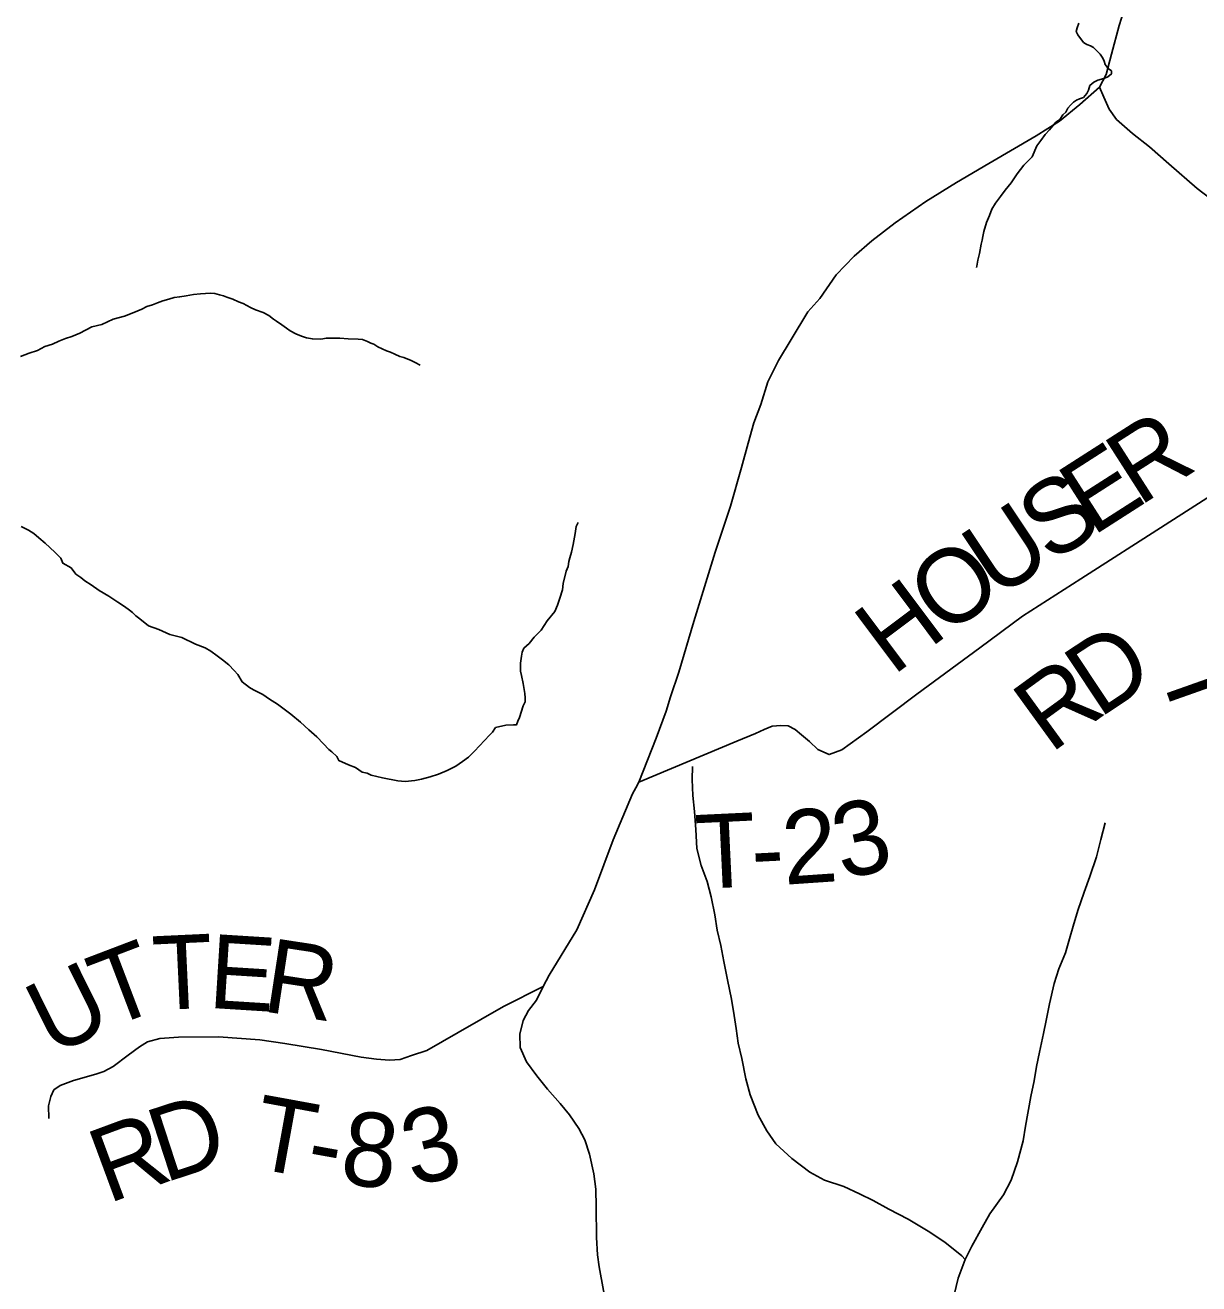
# Model space of a CAD drawing. Extents: x 1310247 to 1664935, y 235267 to 584339.
# Drawn here: x 1483053 to 1487812, y 308267 to 313371 of the extents above; entities that cross this region are included whole.
import ezdxf

# ---------------------------------------------------------------- set-up
doc = ezdxf.new("R2010")
doc.units = 0
for name, color, linetype in [('GM_X_County_Road', 7, 'Continuous'), ('GM_X_Minor_River', 7, 'Continuous'), ('GM_X_Township_Road', 7, 'Continuous'), ('GM_X_Township_Road_Text', 7, 'Continuous')]:
    doc.layers.add(name, color=color, linetype=linetype)

msp = doc.modelspace()

# ---------------------------------------------------------------- linework, layer by layer
at = {"layer": 'GM_X_County_Road'}
msp.add_lwpolyline([(1487527.5, 313489), (1487489.2, 313368.7), (1487457.5, 313252.5), (1487436.3, 313170.6), (1487409.9, 313118.6), (1487427.1, 313078.1), (1487448.2, 313030.5), (1487478.6, 312988.2), (1487543.4, 312931.4), (1487612.1, 312877.3), (1487691.3, 312808.6), (1487805.7, 312708), (1487885.3, 312647.6), (1487953, 312579.1), (1487998.6, 312512.8), (1488024.4, 312462.6), (1488050, 312388.4), (1488071.5, 312304.1), (1488083.1, 312226), (1488096.3, 312073.7), (1488122, 311988.1)], dxfattribs=at)
at = {"layer": 'GM_X_Minor_River'}
for points in [[(1487325.7, 313379.3), (1487319.4, 313359.3), (1487315.2, 313345.2), (1487321.1, 313331.1), (1487344.8, 313300.7), (1487358.8, 313292.5), (1487372.8, 313286.3), (1487384.7, 313280.1), (1487396.7, 313267.9), (1487412.6, 313253.6), (1487422.4, 313237.4), (1487428.3, 313225.3), (1487432.1, 313211.2), (1487444, 313195), (1487457.9, 313184.8), (1487457.8, 313172.7), (1487443.6, 313160.8), (1487427.5, 313155), (1487403.3, 313147.3), (1487387.1, 313139.4), (1487370.9, 313125.6), (1487364.6, 313107.6), (1487358.4, 313093.6), (1487344.2, 313077.7), (1487328.1, 313071.9), (1487316, 313066), (1487303.8, 313058.1), (1487291.6, 313046.2), (1487281.4, 313034.3), (1487273.2, 313018.3), (1487261, 313006.4), (1487248.8, 312988.5), (1487232.6, 312976.7), (1487220.3, 312962.8), (1487206.1, 312946.9), (1487189.8, 312927), (1487171.5, 312903.1), (1487155.1, 312881.2), (1487136.5, 312837.3), (1487102, 312803.5), (1487075.5, 312767.7), (1487050.9, 312731.9), (1487026.5, 312702), (1487008.1, 312676.1), (1486987.7, 312648.3), (1486973.4, 312624.4), (1486963, 312598.4), (1486950.6, 312570.4), (1486940.2, 312534.4), (1486935.9, 312514.3), (1486933.7, 312498.3), (1486929.5, 312482.3), (1486923, 312444.2), (1486916.7, 312418.2), (1486912.4, 312394.1), (1486911.3, 312388.5)], [(1483034.4, 312026.8), (1483068.7, 312040.4), (1483102.9, 312052), (1483133.2, 312067.7), (1483163.5, 312077.4), (1483189.7, 312089.1), (1483216, 312100.8), (1483242.2, 312108.5), (1483274.5, 312122.2), (1483323, 312147.7), (1483363.2, 312157.3), (1483409.7, 312178.8), (1483456, 312190.3), (1483494.3, 312205.8), (1483526.6, 312219.5), (1483546.8, 312229.3), (1483569, 312237.1), (1483589.2, 312244.8), (1483611.4, 312252.6), (1483635.5, 312260.3), (1483657.7, 312266.1), (1483679.8, 312269.8), (1483706, 312273.5), (1483736.2, 312279.2), (1483764.3, 312280.8), (1483804.5, 312284.4), (1483822.6, 312282.1), (1483840.6, 312277.9), (1483856.6, 312273.7), (1483870.6, 312267.5), (1483894.6, 312259.1), (1483918.6, 312248.8), (1483936.6, 312242.5), (1483966.5, 312226.1), (1483986.5, 312215.8), (1484018.5, 312205.4), (1484040.4, 312193), (1484060.3, 312178.7), (1484072.3, 312170.5), (1484094.2, 312156.2)], [(1484094.2, 312156.2), (1484112.1, 312141.9), (1484128, 312131.7), (1484150, 312119.3), (1484174, 312109), (1484194, 312102.7), (1484218, 312098.4), (1484252.1, 312098), (1484274.3, 312101.7), (1484328.5, 312101), (1484362.6, 312098.6), (1484402.8, 312098.1), (1484420.8, 312095.9), (1484440.8, 312087.6), (1484454.8, 312081.4), (1484466.8, 312077.2), (1484482.7, 312067), (1484518.7, 312050.5), (1484534.7, 312044.2), (1484552.6, 312036), (1484572.6, 312027.7), (1484588.6, 312023.5), (1484618.6, 312011.1), (1484634.6, 312002.8), (1484654.5, 311992.5)], [(1485287.4, 311337.8), (1485295.6, 311353.8)], [(1483036.3, 311337.7), (1483066.2, 311323.2), (1483088.1, 311308.9), (1483108, 311292.6), (1483133.9, 311270.2), (1483173.6, 311233.5), (1483197.4, 311209.1), (1483205.2, 311188.9), (1483239.1, 311170.4), (1483258.9, 311144.1), (1483278.8, 311131.8), (1483294.7, 311117.5), (1483320.6, 311101.1), (1483352.5, 311078.6), (1483392.4, 311056), (1483428.2, 311031.5), (1483456.1, 311013), (1483476, 310998.8), (1483488, 310988.6), (1483501.9, 310976.3), (1483517.8, 310964.1), (1483553.6, 310935.5), (1483595.6, 310920.9), (1483639.5, 310900.3), (1483687.6, 310887.6), (1483743.5, 310860.8), (1483783.5, 310846.3), (1483805.4, 310832), (1483831.3, 310813.5), (1483853.2, 310797.2), (1483879.1, 310776.8), (1483900.9, 310754.4), (1483914.7, 310738.2), (1483932.5, 310707.8), (1483962.3, 310685.4), (1483978.3, 310675.1), (1484016.2, 310656.6), (1484044.1, 310638.1), (1484076, 310617.7), (1484129.7, 310576.8), (1484169.5, 310544.2), (1484203.3, 310513.6), (1484235.1, 310485.1), (1484262.8, 310456.6), (1484284.7, 310434.3), (1484296.6, 310424.1), (1484316.5, 310405.8), (1484324.3, 310389.6), (1484364.2, 310371), (1484392.2, 310360.6), (1484420.1, 310342.2), (1484440.2, 310338), (1484456.1, 310329.7), (1484502.2, 310319.1), (1484564.3, 310306.3), (1484594.4, 310303.9), (1484632.6, 310307.4), (1484660.8, 310313.1), (1484695, 310322.7), (1484729.3, 310334.3), (1484763.6, 310348), (1484799.9, 310365.6), (1484826.3, 310385.4), (1484850.6, 310403.1), (1484875, 310426.9), (1484936, 310492.5), (1484948.2, 310504.4), (1484960.4, 310522.3), (1485002.7, 310531.8), (1485032.9, 310533.4), (1485044.9, 310533.3), (1485051.1, 310549.3), (1485057.3, 310563.3), (1485071.9, 310611.3), (1485080.2, 310627.2), (1485080.4, 310643.3), (1485078.6, 310661.4), (1485073, 310701.7), (1485065.4, 310733.9), (1485061.6, 310752), (1485061.9, 310784.2), (1485066.3, 310812.2), (1485068.5, 310828.3), (1485074.7, 310844.3), (1485097, 310864.1), (1485117.4, 310889.9), (1485145.9, 310917.7), (1485170.4, 310955.6), (1485201, 310993.3), (1485211.3, 311019.3), (1485221.7, 311047.3), (1485232.1, 311081.3), (1485234.4, 311107.4), (1485247.1, 311157.5), (1485255.3, 311175.5), (1485257.6, 311195.5), (1485261.8, 311211.5), (1485268.1, 311233.6), (1485274.5, 311265.6), (1485283, 311309.7), (1485287.4, 311337.8)], [(1486865.2, 308366.3), (1486851.4, 308380.6), (1486782.4, 308436), (1486715.2, 308481.3), (1486634, 308528.8), (1486554.7, 308570.4), (1486491.3, 308605.6), (1486435.7, 308632.6), (1486372.2, 308661.8), (1486294.6, 308687.3), (1486235.2, 308720.4), (1486162.2, 308775.9), (1486097.2, 308835.2), (1486060.1, 308888), (1486025.3, 308950.8), (1485992.8, 309033.5), (1485975.9, 309098), (1485959.4, 309180.5), (1485944.6, 309242.9), (1485935.7, 309303.2), (1485928.6, 309355.4), (1485917.8, 309421.8), (1485901.3, 309500.3), (1485886.6, 309574.7), (1485873.8, 309639.1), (1485858.9, 309701.5), (1485850.1, 309763.8), (1485835.4, 309836.2), (1485818.5, 309898.7), (1485793.7, 309963.3), (1485776.9, 310031.8), (1485772.3, 310110), (1485767.7, 310182.3), (1485760.8, 310246.6), (1485758, 310312.8), (1485759, 310364.9)], [(1486820.5, 308222.8), (1486835.8, 308290.7), (1486865.2, 308366.3), (1486892.2, 308419.9), (1486933.6, 308495.4), (1486964.6, 308550.9), (1487020.1, 308628.1), (1487051.2, 308687.7), (1487076.6, 308761.4), (1487100.2, 308847.2), (1487109.3, 308907.2), (1487131.5, 309027), (1487144.7, 309091), (1487153.7, 309148.9), (1487166.8, 309206.8), (1487182.2, 309282.7), (1487193.2, 309334.6), (1487206.4, 309402.6), (1487225.9, 309484.4), (1487245, 309544.2), (1487272.3, 309609.9), (1487287.3, 309665.7), (1487302.3, 309717.6), (1487321.5, 309781.4), (1487346.8, 309855.1), (1487370, 309918.8), (1487397.5, 309998.5), (1487414.8, 310068.4), (1487432, 310136.2)]]:
    msp.add_lwpolyline(points, dxfattribs=at)
at = {"layer": 'GM_X_Township_Road'}
for points in [[(1485529, 310278.6), (1485541.2, 310301.7), (1485611.6, 310479.1), (1485652, 310589.6), (1485669.9, 310647.3), (1485703.5, 310746.8), (1485763.9, 310952.7), (1485850.4, 311234), (1485913.5, 311420.7), (1485957.4, 311577.1), (1485984.9, 311676), (1486008.2, 311758.3), (1486035.6, 311832.4), (1486063.9, 311924.9), (1486108.3, 312010.8), (1486158.8, 312096.8), (1486227.4, 312208.6), (1486275.6, 312262.5), (1486342.1, 312358.3), (1486414.5, 312434.1), (1486486.8, 312495.9), (1486581.2, 312569.6), (1486705.6, 312655.1), (1486830, 312732.6), (1486960.4, 312810.2), (1487152.9, 312921.5), (1487247.2, 312981.1), (1487329.6, 313048.8), (1487409.9, 313118.6)], [(1485541.2, 310301.7), (1485938.3, 310467.1), (1486014.4, 310498.9), (1486049.1, 310514.5), (1486082.8, 310528.5), (1486117.4, 310531.3), (1486146.4, 310529.5), (1486175.4, 310514.5), (1486200.7, 310493.9), (1486233.4, 310465.8), (1486267.1, 310434.1), (1486313.7, 310413.4), (1486365.3, 310432.2), (1486466.3, 310505.2), (1486669.3, 310658.6), (1486924.7, 310846.6), (1487096.7, 310974.6), (1487333.5, 311125.7), (1488017.7, 311564)], [(1485153.2, 309473.2), (1485177.5, 309519.2), (1485290.4, 309702.3), (1485361.8, 309864.2), (1485437.3, 310067.4), (1485515.8, 310253.7), (1485529, 310278.6)], [(1483148.8, 308937.4), (1483147.1, 308989.5), (1483157.3, 309027.5), (1483169.4, 309053.5), (1483195.5, 309071.4), (1483249.6, 309091.2), (1483339.7, 309116.8), (1483371.8, 309128.7), (1483409.9, 309148.5), (1483470.1, 309194.3), (1483516.3, 309228.2), (1483548.4, 309248.1), (1483598.4, 309261.9), (1483674.5, 309267.6), (1483836.4, 309268.8), (1484004.3, 309256), (1484106.2, 309241.6), (1484254.1, 309216.9), (1484415.9, 309186.1), (1484477.8, 309177.8), (1484529.8, 309173.6), (1484573.8, 309177.4), (1484619.9, 309193.2), (1484682, 309212.9), (1484808.3, 309286.5), (1484992.8, 309391.8), (1485153.2, 309473.2)], [(1485417.9, 308148.1), (1485398.7, 308240.3), (1485381.2, 308336.5), (1485373.5, 308384.6), (1485369.8, 308454.7), (1485368.5, 308578.9), (1485366.9, 308651), (1485359.2, 308713.2), (1485341.6, 308793.3), (1485321.9, 308851.5), (1485298.2, 308897.7), (1485260.5, 308951.9), (1485222.7, 308998.2), (1485171, 309056.5), (1485127.3, 309110.8), (1485085.6, 309167.1), (1485060, 309225.3), (1485058.3, 309279.3), (1485072.6, 309335.4), (1485094.7, 309375.3), (1485127, 309417.2), (1485153.2, 309473.2)]]:
    msp.add_lwpolyline(points, dxfattribs=at)

# ---------------------------------------------------------------- texts
at = {"layer": 'GM_X_Township_Road_Text'}
for s, rotation, p in [('R', 32.6214, (1487569.5, 311416.9)), ('E', 32.6232, (1487380.5, 311295.9)), ('S', 32.6667, (1487210.1, 311186.7)), ('U', 33.7027, (1486991.7, 311041)), ('O', 36.1479, (1486781.3, 310887.2)), ('H', 36.8327, (1486570.8, 310729.5)), ('D', 33.5481, (1487406.7, 310557.7)), ('T', 289.4829, (1487647.9, 310760.6)), ('R', 36.0175, (1487210.2, 310414.7)), ('3', 12.8759, (1486366.9, 309905.2)), ('T', 2.7289, (1485778, 309867.9)), ('2', 3.8767, (1486131.7, 309885.2)), ('-', 2.9301, (1486003.3, 309878.6)), ('T', 2.6837, (1483576.1, 309376.1)), ('E', 356.4277, (1483791.6, 309386.7)), ('T', 20.85, (1483390.9, 309301.3)), ('R', 351.3038, (1484008.5, 309373.4)), ('U', 26.4754, (1483161.7, 309186.8)), ('D', 18.0773, (1483616.5, 308675.8)), ('T', 349.6457, (1483961.3, 308740.6)), ('8', 353.2328, (1484323.6, 308675.4)), ('3', 13.7913, (1484623.6, 308660.8)), ('R', 20.3212, (1483388.4, 308591.2)), ('-', 349.797, (1484182.9, 308700.1))]:
    msp.add_text(s, height=300, rotation=rotation, dxfattribs=at).set_placement(p)

doc.saveas('drawing.dxf')
